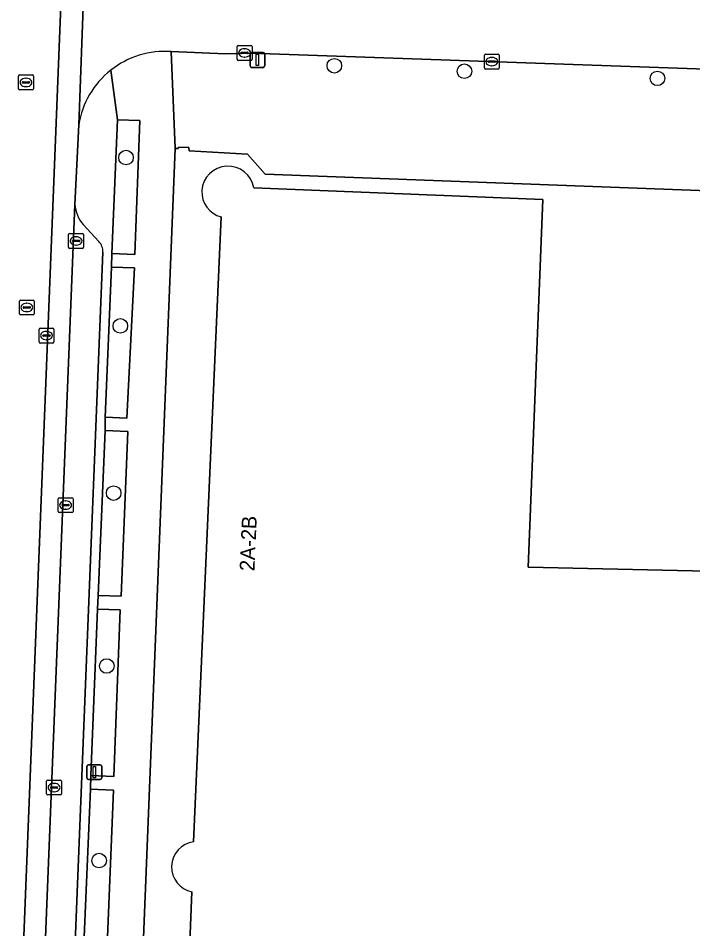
# Model space of a CAD drawing. Extents: x 160732 to 162107, y 387428 to 388479.
# Drawn here: x 161764.1 to 161809.4, y 387508.2 to 387569.4 of the extents above; entities that cross this region are included whole.
import ezdxf

# ---------------------------------------------------------------- set-up
doc = ezdxf.new("R2010")
doc.units = 0
for name, color, linetype in [('IMGEO_Boom', 7, 'Continuous'), ('IMGEO_Erf', 7, 'Continuous'), ('IMGEO_Groenvoorziening', 7, 'Continuous'), ('IMGEO_Kolk', 7, 'Continuous'), ('IMGEO_Lichtmast', 7, 'Continuous'), ('IMGEO_Pand', 7, 'Continuous'), ('IMGEO_Pand_nummerreeks', 7, 'Continuous'), ('IMGEO_Parkeervlak_open', 7, 'Continuous'), ('IMGEO_Rijbaan_lokaal_gesloten', 7, 'Continuous'), ('IMGEO_Rijbaan_lokaal_open', 7, 'Continuous'), ('IMGEO_Rioolput', 7, 'Continuous'), ('IMGEO_Voetpad_open', 7, 'Continuous')]:
    doc.layers.add(name, color=color, linetype=linetype)

msp = doc.modelspace()

# ---------------------------------------------------------------- linework, layer by layer
at = {"layer": 'IMGEO_Boom'}
for centre in [(161785.324, 387566.188), (161794.061, 387565.821), (161807.026, 387565.342), (161771.329, 387560.024), (161770.947, 387548.721), (161770.499, 387537.497), (161770.033, 387525.883), (161769.519, 387512.82)]:
    msp.add_circle(centre, 0.489, dxfattribs=at)
at = {"layer": 'IMGEO_Erf'}
for points in [[(161816.965, 387557.553), (161780.669, 387558.91), (161779.491, 387560.262), (161775.566, 387560.474), (161775.54, 387560.692), (161774.853, 387560.718), (161774.842, 387560.631), (161774.63, 387560.636), (161771.232, 387475.833), (161773.315, 387473.807), (161776.067, 387473.578), (161807.715, 387472.34), (161809.323, 387472.28), (161810.257, 387472.252)], [(161779.916, 387557.993), (161799.325, 387557.206), (161798.339, 387532.514), (161812.381, 387532.207), (161811.64, 387513.652)], [(161775.87, 387514.08), (161777.723, 387556.041)], [(161774.488, 387479.088), (161775.33, 387500), (161775.761, 387510.721)]]:
    msp.add_lwpolyline(points, dxfattribs=at)
for centre, radius, start, end in [((161778.182, 387557.683), 1.762, 10.14669, 175.98394), ((161778.164, 387557.726), 1.742, 177.38049, 255.32396), ((161776.096, 387512.391), 1.704, 97.61321, 258.66958)]:
    msp.add_arc(centre, radius, start, end, dxfattribs=at)
at = {"layer": 'IMGEO_Groenvoorziening'}
for points in [[(161770.752, 387562.558), (161770.386, 387553.582), (161771.921, 387553.513), (161772.264, 387562.513)], [(161771.894, 387552.619), (161770.35, 387552.662), (161769.928, 387542.6), (161771.384, 387542.522)], [(161769.919, 387541.688), (161769.457, 387530.625), (161771.007, 387530.566), (161771.45, 387541.628)], [(161770.945, 387529.657), (161769.421, 387529.703), (161768.973, 387518.536), (161770.521, 387518.466)], [(161770.499, 387517.553), (161768.948, 387517.61), (161768.477, 387506.65), (161770.044, 387506.572)]]:
    msp.add_lwpolyline(points, close=True, dxfattribs=at)
at = {"layer": 'IMGEO_Kolk'}
for p, q in [((161778.793, 387566.625), (161778.793, 387567.477)), ((161778.868, 387567.551), (161779.72, 387567.551)), ((161779.794, 387567.477), (161779.794, 387566.625)), ((161779.052, 387567.045), (161779.052, 387567.057)), ((161779.49, 387567.008), (161779.092, 387567.008)), ((161779.095, 387567.094), (161779.493, 387567.094)), ((161779.281, 387567.331), (161779.306, 387567.331)), ((161779.536, 387567.057), (161779.536, 387567.045)), ((161795.401, 387566.041), (161795.401, 387566.893)), ((161795.476, 387566.967), (161796.328, 387566.967)), ((161796.402, 387566.893), (161796.402, 387566.041)), ((161779.72, 387566.551), (161778.868, 387566.551)), ((161779.304, 387566.771), (161779.279, 387566.771)), ((161795.66, 387566.461), (161795.66, 387566.473)), ((161796.098, 387566.424), (161795.7, 387566.424)), ((161795.703, 387566.51), (161796.101, 387566.51)), ((161795.912, 387566.187), (161795.887, 387566.187)), ((161795.889, 387566.747), (161795.914, 387566.747)), ((161796.144, 387566.473), (161796.144, 387566.461)), ((161796.328, 387565.967), (161795.476, 387565.967)), ((161767.475, 387554.001), (161767.475, 387554.853)), ((161767.55, 387554.927), (161768.402, 387554.927)), ((161767.963, 387554.707), (161767.988, 387554.707)), ((161768.476, 387554.853), (161768.476, 387554.001)), ((161767.734, 387554.421), (161767.734, 387554.433)), ((161768.172, 387554.384), (161767.774, 387554.384)), ((161767.777, 387554.47), (161768.175, 387554.47)), ((161767.986, 387554.147), (161767.961, 387554.147)), ((161768.218, 387554.433), (161768.218, 387554.421)), ((161768.402, 387553.927), (161767.55, 387553.927)), ((161766.768, 387536.259), (161766.768, 387537.111)), ((161766.843, 387537.185), (161767.695, 387537.185)), ((161767.256, 387536.965), (161767.281, 387536.965)), ((161767.769, 387537.111), (161767.769, 387536.259)), ((161767.027, 387536.679), (161767.027, 387536.691)), ((161767.465, 387536.642), (161767.067, 387536.642)), ((161767.07, 387536.728), (161767.468, 387536.728)), ((161767.279, 387536.405), (161767.254, 387536.405)), ((161767.511, 387536.691), (161767.511, 387536.679)), ((161767.695, 387536.185), (161766.843, 387536.185)), ((161765.993, 387517.298), (161765.993, 387518.15)), ((161766.068, 387518.224), (161766.92, 387518.224)), ((161766.481, 387518.004), (161766.506, 387518.004)), ((161766.994, 387518.15), (161766.994, 387517.298)), ((161766.252, 387517.718), (161766.252, 387517.73)), ((161766.69, 387517.681), (161766.292, 387517.681)), ((161766.295, 387517.767), (161766.693, 387517.767)), ((161766.504, 387517.444), (161766.479, 387517.444)), ((161766.736, 387517.73), (161766.736, 387517.718)), ((161766.92, 387517.224), (161766.068, 387517.224))]:
    msp.add_line(p, q, dxfattribs=at)
for points in [[(161778.793, 387566.625), (161778.793, 387567.477)], [(161778.868, 387567.551), (161779.72, 387567.551)], [(161779.794, 387567.477), (161779.794, 387566.625)], [(161795.401, 387566.041), (161795.401, 387566.893)], [(161795.476, 387566.967), (161796.328, 387566.967)], [(161796.402, 387566.893), (161796.402, 387566.041)], [(161779.72, 387566.551), (161778.868, 387566.551)], [(161796.328, 387565.967), (161795.476, 387565.967)], [(161767.475, 387554.001), (161767.475, 387554.853)], [(161767.55, 387554.927), (161768.402, 387554.927)], [(161768.476, 387554.853), (161768.476, 387554.001)], [(161768.402, 387553.927), (161767.55, 387553.927)], [(161766.768, 387536.259), (161766.768, 387537.111)], [(161766.843, 387537.185), (161767.695, 387537.185)], [(161767.769, 387537.111), (161767.769, 387536.259)], [(161767.695, 387536.185), (161766.843, 387536.185)], [(161765.993, 387517.298), (161765.993, 387518.15)], [(161766.068, 387518.224), (161766.92, 387518.224)], [(161766.994, 387518.15), (161766.994, 387517.298)], [(161766.92, 387517.224), (161766.068, 387517.224)]]:
    msp.add_lwpolyline(points, dxfattribs=at)
for centre, radius, start, end in [((161778.87, 387567.475), 0.0765, 91.55205, 178.44795), ((161778.87, 387567.475), 0.0765, 91.55205, 178.44795), ((161779.718, 387567.475), 0.0765, 1.55205, 88.44795), ((161779.718, 387567.475), 0.0765, 1.55205, 88.44795), ((161779.092, 387567.054), 0.0403, 85.87752, 175.75265), ((161779.089, 387567.044), 0.0366, 178.93798, 274.71019), ((161779.493, 387567.051), 0.043, 264.86636, 352.45326), ((161779.497, 387567.056), 0.0386, 1.73085, 96.63898), ((161795.478, 387566.891), 0.0765, 91.55205, 178.44795), ((161795.478, 387566.891), 0.0765, 91.55205, 178.44795), ((161796.326, 387566.891), 0.0765, 1.55205, 88.44795), ((161796.326, 387566.891), 0.0765, 1.55205, 88.44795), ((161778.87, 387566.627), 0.0765, 181.55205, 268.44795), ((161778.87, 387566.627), 0.0765, 181.55205, 268.44795), ((161779.718, 387566.627), 0.0765, 271.55205, 358.44795), ((161779.718, 387566.627), 0.0765, 271.55205, 358.44795), ((161795.7, 387566.47), 0.0403, 85.87752, 175.75265), ((161795.697, 387566.46), 0.0366, 178.93798, 274.71019), ((161796.101, 387566.467), 0.043, 264.86636, 352.45326), ((161796.105, 387566.472), 0.0386, 1.73085, 96.63898), ((161795.478, 387566.043), 0.0765, 181.55205, 268.44795), ((161795.478, 387566.043), 0.0765, 181.55205, 268.44795), ((161796.326, 387566.043), 0.0765, 271.55205, 358.44795), ((161796.326, 387566.043), 0.0765, 271.55205, 358.44795), ((161767.552, 387554.851), 0.0765, 91.55205, 178.44795), ((161767.552, 387554.851), 0.0765, 91.55205, 178.44795), ((161768.4, 387554.851), 0.0765, 1.55205, 88.44795), ((161768.4, 387554.851), 0.0765, 1.55205, 88.44795), ((161767.552, 387554.003), 0.0765, 181.55205, 268.44795), ((161767.552, 387554.003), 0.0765, 181.55205, 268.44795), ((161767.774, 387554.43), 0.0403, 85.87752, 175.75265), ((161767.771, 387554.42), 0.0366, 178.93798, 274.71019), ((161768.175, 387554.427), 0.043, 264.86636, 352.45326), ((161768.179, 387554.432), 0.0386, 1.73085, 96.63898), ((161768.4, 387554.003), 0.0765, 271.55205, 358.44795), ((161768.4, 387554.003), 0.0765, 271.55205, 358.44795), ((161766.845, 387537.109), 0.0765, 91.55205, 178.44795), ((161766.845, 387537.109), 0.0765, 91.55205, 178.44795), ((161767.693, 387537.109), 0.0765, 1.55205, 88.44795), ((161767.693, 387537.109), 0.0765, 1.55205, 88.44795), ((161766.845, 387536.261), 0.0765, 181.55205, 268.44795), ((161766.845, 387536.261), 0.0765, 181.55205, 268.44795), ((161767.067, 387536.688), 0.0403, 85.87752, 175.75265), ((161767.064, 387536.678), 0.0366, 178.93798, 274.71019), ((161767.468, 387536.685), 0.043, 264.86636, 352.45326), ((161767.472, 387536.69), 0.0386, 1.73085, 96.63898), ((161767.693, 387536.261), 0.0765, 271.55205, 358.44795), ((161767.693, 387536.261), 0.0765, 271.55205, 358.44795), ((161766.07, 387518.148), 0.0765, 91.55205, 178.44795), ((161766.07, 387518.148), 0.0765, 91.55205, 178.44795), ((161766.918, 387518.148), 0.0765, 1.55205, 88.44795), ((161766.918, 387518.148), 0.0765, 1.55205, 88.44795), ((161766.07, 387517.3), 0.0765, 181.55205, 268.44795), ((161766.07, 387517.3), 0.0765, 181.55205, 268.44795), ((161766.292, 387517.727), 0.0403, 85.87752, 175.75265), ((161766.289, 387517.717), 0.0366, 178.93798, 274.71019), ((161766.693, 387517.724), 0.043, 264.86636, 352.45326), ((161766.697, 387517.729), 0.0386, 1.73085, 96.63898), ((161766.918, 387517.3), 0.0765, 271.55205, 358.44795), ((161766.918, 387517.3), 0.0765, 271.55205, 358.44795)]:
    msp.add_arc(centre, radius, start, end, dxfattribs=at)
for centre, major_axis, ratio, start_param, end_param in [((161779.28, 387567.051), (-0.387, 0.002), 0.722429, 4.712389, 7.853982), ((161779.305, 387567.051), (-0.39, 0.002), 0.717154, 1.570796, 4.712389), ((161795.888, 387566.467), (-0.387, 0.002), 0.722429, 4.712389, 7.853982), ((161795.913, 387566.467), (-0.39, 0.002), 0.717154, 1.570796, 4.712389), ((161767.962, 387554.427), (-0.387, 0.002), 0.722429, 4.712389, 7.853982), ((161767.987, 387554.427), (-0.39, 0.002), 0.717154, 1.570796, 4.712389), ((161767.255, 387536.685), (-0.387, 0.002), 0.722429, 4.712389, 7.853982), ((161767.28, 387536.685), (-0.39, 0.002), 0.717154, 1.570796, 4.712389), ((161766.48, 387517.724), (-0.387, 0.002), 0.722429, 4.712389, 7.853982), ((161766.505, 387517.724), (-0.39, 0.002), 0.717154, 1.570796, 4.712389)]:
    msp.add_ellipse(centre, major_axis=major_axis, ratio=ratio, start_param=start_param, end_param=end_param, dxfattribs=at)
at = {"layer": 'IMGEO_Lichtmast'}
for p, q in [((161779.658, 387566.182), (161779.658, 387566.982)), ((161779.658, 387566.982), (161779.658, 387566.182)), ((161779.758, 387567.082), (161780.548, 387567.082)), ((161780.548, 387567.082), (161779.758, 387567.082)), ((161780.648, 387566.982), (161780.648, 387566.182)), ((161780.648, 387566.182), (161780.648, 387566.982)), ((161780.548, 387566.082), (161779.758, 387566.082)), ((161779.758, 387566.082), (161780.548, 387566.082)), ((161768.703, 387518.354), (161768.703, 387519.154)), ((161768.703, 387519.154), (161768.703, 387518.354)), ((161768.803, 387519.254), (161769.593, 387519.254)), ((161769.593, 387519.254), (161768.803, 387519.254)), ((161769.693, 387519.154), (161769.693, 387518.354)), ((161769.693, 387518.354), (161769.693, 387519.154)), ((161769.593, 387518.254), (161768.803, 387518.254)), ((161768.803, 387518.254), (161769.593, 387518.254))]:
    msp.add_line(p, q, dxfattribs=at)
for points in [[(161780.078, 387566.957), (161780.228, 387566.957), (161780.228, 387566.207), (161780.078, 387566.207), (161780.078, 387566.957)], [(161769.123, 387519.129), (161769.273, 387519.129), (161769.273, 387518.379), (161769.123, 387518.379), (161769.123, 387519.129)]]:
    msp.add_lwpolyline(points, dxfattribs=at)
for centre, start, end in [((161779.758, 387566.982), 90, 180), ((161779.758, 387566.982), 90, 180), ((161780.548, 387566.982), 0, 90), ((161780.548, 387566.982), 360, 90), ((161779.758, 387566.182), 180, 270), ((161779.758, 387566.182), 180, 270), ((161780.548, 387566.182), 270, 0), ((161780.548, 387566.182), 270, 0), ((161768.803, 387519.154), 90, 180), ((161768.803, 387519.154), 90, 180), ((161769.593, 387519.154), 0, 90), ((161769.593, 387519.154), 360, 90), ((161768.803, 387518.354), 180, 270), ((161768.803, 387518.354), 180, 270), ((161769.593, 387518.354), 270, 0), ((161769.593, 387518.354), 270, 0)]:
    msp.add_arc(centre, 0.1, start, end, dxfattribs=at)
at = {"layer": 'IMGEO_Pand'}
for points in [[(161811.64, 387513.652), (161812.381, 387532.207), (161798.339, 387532.514), (161799.325, 387557.206), (161779.916, 387557.993)], [(161777.723, 387556.041), (161775.87, 387514.08)], [(161775.761, 387510.721), (161775.33, 387500), (161774.488, 387479.088)]]:
    msp.add_lwpolyline(points, dxfattribs=at)
for centre, radius, start, end in [((161778.182, 387557.683), 1.762, 10.14669, 175.98394), ((161778.164, 387557.726), 1.742, 177.38049, 255.32396), ((161776.096, 387512.391), 1.704, 97.61321, 258.66958)]:
    msp.add_arc(centre, radius, start, end, dxfattribs=at)
at = {"layer": 'IMGEO_Parkeervlak_open'}
for points in [[(161767.899, 387556.87), (161765.52, 387497.586)], [(161769.51, 387554.385), (161768.457, 387555.531)], [(161767.635, 387500.633), (161769.78, 387553.668)]]:
    msp.add_lwpolyline(points, dxfattribs=at)
for centre, radius, start, end in [((161770.102, 387557.002), 2.207, 183.43821, 221.8076), ((161768.733, 387553.683), 1.047, 359.16522, 42.10442)]:
    msp.add_arc(centre, radius, start, end, dxfattribs=at)
at = {"layer": 'IMGEO_Rijbaan_lokaal_gesloten'}
for points in [[(161764.086, 387498.152), (161770.124, 387650.236)], [(161771.547, 387649.094), (161771.589, 387650.166), (161770.124, 387650.236), (161764.086, 387498.152)], [(161765.49, 387494.471), (161765.52, 387497.586), (161767.899, 387556.87), (161768.149, 387562.223), (161768.841, 387580.5), (161768.921, 387583.257), (161771.547, 387649.094)]]:
    msp.add_lwpolyline(points, dxfattribs=at)
at = {"layer": 'IMGEO_Rijbaan_lokaal_open'}
for points in [[(161768.841, 387580.5), (161768.149, 387562.223)], [(161774.372, 387567.139), (161778.003, 387566.981), (161779.746, 387567.036), (161818.558, 387565.672)]]:
    msp.add_lwpolyline(points, dxfattribs=at)
for centre, radius, start, end in [((161773.937, 387561.291), 5.864, 85.74931, 128.30173), ((161773.937, 387561.293), 5.862, 128.30741, 170.87345)]:
    msp.add_arc(centre, radius, start, end, dxfattribs=at)
at = {"layer": 'IMGEO_Rioolput'}
for p, q in [((161764.182, 387565.571), (161765.034, 387565.571)), ((161764.107, 387564.645), (161764.107, 387565.497)), ((161764.366, 387565.065), (161764.366, 387565.077)), ((161764.804, 387565.028), (161764.406, 387565.028)), ((161764.409, 387565.114), (161764.807, 387565.114)), ((161764.595, 387565.351), (161764.62, 387565.351)), ((161764.85, 387565.077), (161764.85, 387565.065)), ((161765.108, 387565.497), (161765.108, 387564.645)), ((161765.034, 387564.571), (161764.182, 387564.571)), ((161764.618, 387564.791), (161764.593, 387564.791)), ((161764.163, 387549.533), (161764.163, 387550.385)), ((161764.238, 387550.459), (161765.09, 387550.459)), ((161765.164, 387550.385), (161765.164, 387549.533)), ((161764.422, 387549.953), (161764.422, 387549.965)), ((161764.86, 387549.916), (161764.462, 387549.916)), ((161764.465, 387550.002), (161764.863, 387550.002)), ((161764.674, 387549.679), (161764.649, 387549.679)), ((161764.651, 387550.239), (161764.676, 387550.239)), ((161764.906, 387549.965), (161764.906, 387549.953)), ((161765.09, 387549.459), (161764.238, 387549.459)), ((161765.484, 387547.644), (161765.484, 387548.496)), ((161765.559, 387548.57), (161766.411, 387548.57)), ((161766.485, 387548.496), (161766.485, 387547.644)), ((161765.743, 387548.064), (161765.743, 387548.076)), ((161766.181, 387548.027), (161765.783, 387548.027)), ((161765.786, 387548.113), (161766.184, 387548.113)), ((161765.972, 387548.35), (161765.997, 387548.35)), ((161766.227, 387548.076), (161766.227, 387548.064)), ((161766.411, 387547.57), (161765.559, 387547.57)), ((161765.995, 387547.79), (161765.97, 387547.79))]:
    msp.add_line(p, q, dxfattribs=at)
for points in [[(161764.182, 387565.571), (161765.034, 387565.571)], [(161764.107, 387564.645), (161764.107, 387565.497)], [(161765.108, 387565.497), (161765.108, 387564.645)], [(161765.034, 387564.571), (161764.182, 387564.571)], [(161764.163, 387549.533), (161764.163, 387550.385)], [(161764.238, 387550.459), (161765.09, 387550.459)], [(161765.164, 387550.385), (161765.164, 387549.533)], [(161765.09, 387549.459), (161764.238, 387549.459)], [(161765.484, 387547.644), (161765.484, 387548.496)], [(161765.559, 387548.57), (161766.411, 387548.57)], [(161766.485, 387548.496), (161766.485, 387547.644)], [(161766.411, 387547.57), (161765.559, 387547.57)]]:
    msp.add_lwpolyline(points, dxfattribs=at)
for centre, radius, start, end in [((161764.184, 387565.495), 0.0765, 91.55205, 178.44795), ((161764.184, 387565.495), 0.0765, 91.55205, 178.44795), ((161765.032, 387565.495), 0.0765, 1.55205, 88.44795), ((161765.032, 387565.495), 0.0765, 1.55205, 88.44795), ((161764.406, 387565.074), 0.0403, 85.87752, 175.75265), ((161764.403, 387565.064), 0.0366, 178.93798, 274.71019), ((161764.807, 387565.071), 0.043, 264.86636, 352.45326), ((161764.811, 387565.076), 0.0386, 1.73085, 96.63898), ((161764.184, 387564.647), 0.0765, 181.55205, 268.44795), ((161764.184, 387564.647), 0.0765, 181.55205, 268.44795), ((161765.032, 387564.647), 0.0765, 271.55205, 358.44795), ((161765.032, 387564.647), 0.0765, 271.55205, 358.44795), ((161764.24, 387550.383), 0.0765, 91.55205, 178.44795), ((161764.24, 387550.383), 0.0765, 91.55205, 178.44795), ((161765.088, 387550.383), 0.0765, 1.55205, 88.44795), ((161765.088, 387550.383), 0.0765, 1.55205, 88.44795), ((161764.462, 387549.962), 0.0403, 85.87752, 175.75265), ((161764.459, 387549.952), 0.0366, 178.93798, 274.71019), ((161764.863, 387549.959), 0.043, 264.86636, 352.45326), ((161764.867, 387549.964), 0.0386, 1.73085, 96.63898), ((161764.24, 387549.535), 0.0765, 181.55205, 268.44795), ((161764.24, 387549.535), 0.0765, 181.55205, 268.44795), ((161765.088, 387549.535), 0.0765, 271.55205, 358.44795), ((161765.088, 387549.535), 0.0765, 271.55205, 358.44795), ((161765.561, 387548.494), 0.0765, 91.55205, 178.44795), ((161765.561, 387548.494), 0.0765, 91.55205, 178.44795), ((161766.409, 387548.494), 0.0765, 1.55205, 88.44795), ((161766.409, 387548.494), 0.0765, 1.55205, 88.44795), ((161765.783, 387548.073), 0.0403, 85.87752, 175.75265), ((161765.78, 387548.063), 0.0366, 178.93798, 274.71019), ((161766.184, 387548.07), 0.043, 264.86636, 352.45326), ((161766.188, 387548.075), 0.0386, 1.73085, 96.63898), ((161765.561, 387547.646), 0.0765, 181.55205, 268.44795), ((161765.561, 387547.646), 0.0765, 181.55205, 268.44795), ((161766.409, 387547.646), 0.0765, 271.55205, 358.44795), ((161766.409, 387547.646), 0.0765, 271.55205, 358.44795)]:
    msp.add_arc(centre, radius, start, end, dxfattribs=at)
for centre, major_axis, ratio, start_param, end_param in [((161764.594, 387565.071), (-0.387, 0.002), 0.722429, 4.712389, 7.853982), ((161764.619, 387565.071), (-0.39, 0.002), 0.717154, 1.570796, 4.712389), ((161764.65, 387549.959), (-0.387, 0.002), 0.722429, 4.712389, 7.853982), ((161764.675, 387549.959), (-0.39, 0.002), 0.717154, 1.570796, 4.712389), ((161765.971, 387548.07), (-0.387, 0.002), 0.722429, 4.712389, 7.853982), ((161765.996, 387548.07), (-0.39, 0.002), 0.717154, 1.570796, 4.712389)]:
    msp.add_ellipse(centre, major_axis=major_axis, ratio=ratio, start_param=start_param, end_param=end_param, dxfattribs=at)
at = {"layer": 'IMGEO_Voetpad_open'}
for points in [[(161774.63, 387560.636), (161774.372, 387567.139)], [(161818.558, 387565.672), (161779.746, 387567.036), (161778.003, 387566.981), (161774.372, 387567.139), (161774.63, 387560.636), (161774.842, 387560.631), (161774.853, 387560.718), (161775.54, 387560.692), (161775.566, 387560.474), (161779.491, 387560.262), (161780.669, 387558.91), (161816.965, 387557.553), (161816.781, 387553.187), (161819.357, 387553.131), (161819.382, 387553.739)], [(161770.303, 387565.893), (161770.752, 387562.558), (161772.264, 387562.513), (161771.921, 387553.513), (161770.386, 387553.582), (161770.35, 387552.662), (161771.894, 387552.619), (161771.384, 387542.522), (161769.928, 387542.6), (161769.919, 387541.688), (161771.45, 387541.628), (161771.007, 387530.566), (161769.457, 387530.625), (161769.421, 387529.703), (161770.945, 387529.657), (161770.521, 387518.466), (161768.973, 387518.536), (161768.948, 387517.61), (161770.499, 387517.553), (161770.044, 387506.572)], [(161770.752, 387562.558), (161770.303, 387565.893)], [(161766.718, 387483.507), (161767.783, 387489.722), (161768.456, 387505.728), (161768.477, 387506.65), (161768.948, 387517.61), (161768.973, 387518.536), (161769.421, 387529.703), (161769.457, 387530.625), (161769.919, 387541.688), (161769.928, 387542.6), (161770.35, 387552.662), (161770.386, 387553.582), (161770.752, 387562.558)], [(161768.149, 387562.223), (161767.899, 387556.87)], [(161771.232, 387475.833), (161774.63, 387560.636)], [(161768.457, 387555.531), (161769.51, 387554.385)], [(161769.78, 387553.668), (161767.635, 387500.633)]]:
    msp.add_lwpolyline(points, dxfattribs=at)
for centre, radius, start, end in [((161773.937, 387561.291), 5.864, 85.74931, 128.30173), ((161773.937, 387561.293), 5.862, 128.30741, 170.87345), ((161770.102, 387557.002), 2.207, 183.43821, 221.8076), ((161768.733, 387553.683), 1.047, 359.16522, 42.10442)]:
    msp.add_arc(centre, radius, start, end, dxfattribs=at)

# ---------------------------------------------------------------- texts
at = {"layer": 'IMGEO_Pand_nummerreeks'}
msp.add_text('2A-2B', height=1, rotation=87.47146, dxfattribs=at).set_placement((161779.955, 387532.236))

doc.saveas('drawing.dxf')
